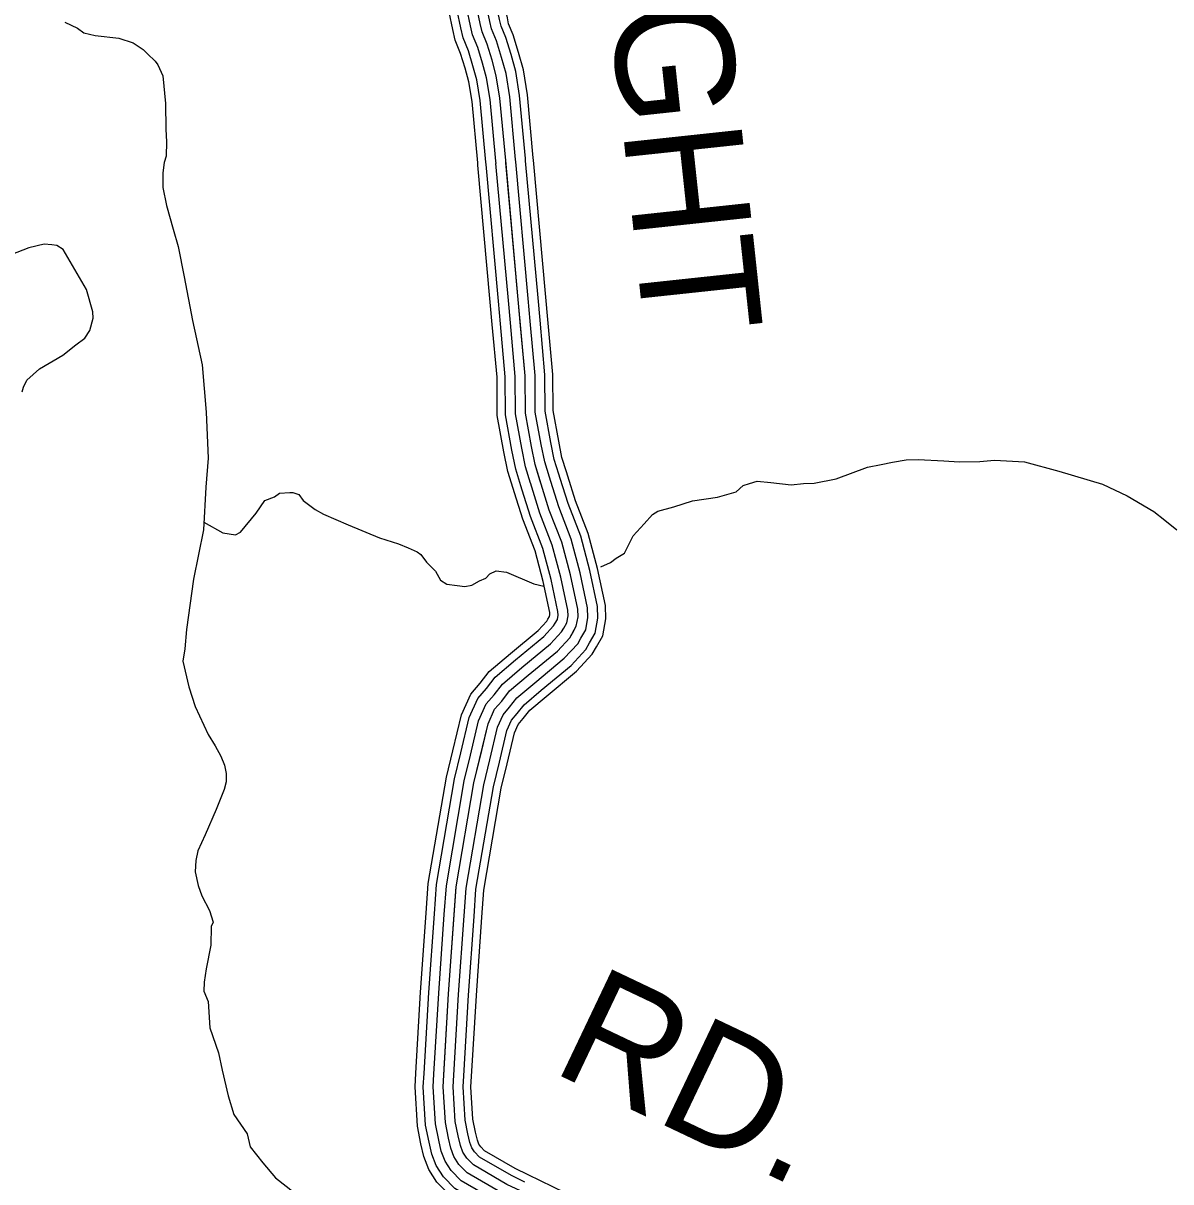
# Model space of a CAD drawing. Extents: x 1551132 to 1791609, y 378168 to 563823.
# Drawn here: x 1687989 to 1691575, y 416977 to 420600 of the extents above; entities that cross this region are included whole.
import ezdxf

# ---------------------------------------------------------------- set-up
doc = ezdxf.new("R2010")
doc.units = 0
for name, color, linetype in [('DESIGN - ROW - Right-of-Way and Easement Labels', 7, 'Continuous'), ('DESIGN - TRANSPORTATION - Text', 7, 'Continuous'), ('SURVEY - PROPERTY - Owners', 7, 'Continuous'), ('SURVEY - TRANSPORTATION - Roads', 7, 'Continuous')]:
    doc.layers.add(name, color=color, linetype=linetype)

msp = doc.modelspace()

# ---------------------------------------------------------------- linework, layer by layer
at = {"layer": 'DESIGN - TRANSPORTATION - Text'}
for points in [[(1688118.705, 420602.839), (1688158.504, 420584.322), (1688178.346, 420570.064), (1688214.261, 420561.605), (1688288.176, 420552.68), (1688332.025, 420538.121), (1688363.8, 420517.704), (1688377.641, 420503.512), (1688401.39, 420481.195), (1688409.248, 420469.078), (1688424.856, 420434.844), (1688433.856, 420348.616), (1688434.923, 420268.506), (1688436.456, 420228.43), (1688435.939, 420184.379), (1688429.706, 420164.428), (1688425.331, 420132.444), (1688424.798, 420086.393), (1688436.148, 420030.175), (1688457.289, 419955.814), (1688472.663, 419901.555), (1688491.571, 419807.202), (1688517.987, 419670.698), (1688548.386, 419532.137), (1688560.661, 419383.791), (1688566.986, 419239.529), (1688559.936, 419149.493), (1688552.369, 419015.415), (1688520.57, 418861.602), (1688498.72, 418703.665), (1688494.021, 418643.646), (1688487.579, 418605.679), (1688506.654, 418525.335), (1688525.928, 418463.017), (1688566.935, 418376.398), (1688588.518, 418340.089), (1688606.151, 418307.829), (1688617.826, 418279.645), (1688623.526, 418253.545), (1688623.226, 418227.511), (1688616.942, 418203.56), (1688592.218, 418141.783), (1688557.277, 418062.106), (1688534.686, 418012.322), (1688528.336, 417982.362), (1688525.919, 417946.345), (1688535.428, 417904.169), (1688547.061, 417871.985), (1688570.527, 417825.633), (1688582.11, 417789.441), (1688575.943, 417775.499), (1688575.268, 417717.439), (1688560.402, 417643.52), (1688553.91, 417601.544), (1688553.585, 417573.51), (1688567.218, 417541.301), (1688572.26, 417459.132), (1688599.359, 417380.697), (1688610.726, 417326.487), (1688629.8, 417246.143), (1688647.125, 417187.858), (1688688.432, 417127.265), (1688697.973, 417087.097), (1688737.397, 417036.546), (1688776.871, 416989.995), (1688834.37, 416945.227)], [(1687985.35, 419447.434), (1687989.508, 419461.409), (1687999.749, 419483.327), (1688040.165, 419518.911), (1688112.697, 419562.129), (1688153.071, 419593.705), (1688181.328, 419615.414), (1688197.603, 419639.256), (1688208.019, 419677.199), (1688206.236, 419697.249), (1688186.97, 419767.584), (1688135.855, 419854.311), (1688114.247, 419892.621), (1688094.364, 419904.871), (1688078.373, 419907.063), (1688054.373, 419909.346), (1688006.208, 419897.888), (1687931.826, 419868.712)], [(1689793.407, 418900.437), (1689823.623, 418913.604), (1689841.789, 418927.396), (1689867.98, 418943.097), (1689894.613, 418996.84), (1689929.062, 419034.457), (1689955.42, 419064.175), (1689971.536, 419073.992), (1690021.71, 419087.384), (1690079.959, 419106.693), (1690158.107, 419117.743), (1690216.33, 419135.052), (1690238.572, 419154.802), (1690258.646, 419160.561), (1690282.737, 419168.278), (1690324.703, 419163.753), (1690388.643, 419156.953), (1690426.701, 419160.486), (1690460.733, 419162.069), (1690528.906, 419175.245), (1690627.371, 419212.079), (1690669.47, 419219.571), (1690705.569, 419227.138), (1690747.668, 419234.63), (1690785.701, 419236.163), (1690865.674, 419231.171), (1690913.656, 419228.571), (1690977.696, 419229.788), (1691023.753, 419233.222), (1691117.718, 419228.055), (1691225.415, 419198.687), (1691361.004, 419158.961), (1691438.594, 419121.96), (1691522.05, 419072.868), (1691555.757, 419046.417), (1691593.415, 419015.908)], [(1688553.719, 419039.382), (1688612.293, 419006.664), (1688652.225, 419000.164), (1688668.325, 419007.973), (1688717.032, 419067.449), (1688743.507, 419107.175), (1688773.648, 419118.817), (1688789.797, 419130.634), (1688821.821, 419132.243), (1688831.83, 419132.118), (1688849.762, 419125.893), (1688863.554, 419107.701), (1688901.236, 419079.2), (1688927.077, 419064.858), (1689004.717, 419031.857), (1689102.273, 418990.598), (1689162.072, 418971.839), (1689191.938, 418959.455), (1689219.804, 418947.096), (1689231.712, 418938.938), (1689249.436, 418914.687), (1689277.119, 418886.312), (1689292.794, 418858.077), (1689312.66, 418845.819), (1689344.617, 418841.419), (1689368.6, 418839.119), (1689390.65, 418842.852), (1689414.816, 418856.569), (1689434.915, 418864.336), (1689447.082, 418878.203), (1689467.198, 418887.962), (1689499.155, 418883.57), (1689584.753, 418846.461), (1689615.561, 418839.21)]]:
    msp.add_lwpolyline(points, dxfattribs=at)
at = {"layer": 'SURVEY - PROPERTY - Owners'}
msp.add_lwpolyline([(1689485.797, 416942.077), (1689376.382, 417005.454), (1689350.641, 417031.796), (1689334.883, 417056.013), (1689325.159, 417082.164), (1689317.501, 417114.307), (1689308.009, 417162.491), (1689301.201, 417274.744), (1689318.334, 417564.994), (1689341.942, 417899.236), (1689397.491, 418225.086), (1689441.507, 418408.857), (1689462.014, 418454.692), (1689484.314, 418480.468), (1689508.68, 418512.235), (1689567.262, 418561.628), (1689658.143, 418636.68), (1689696.626, 418678.298), (1689717.034, 418714.116), (1689722.542, 418744.191), (1689721.617, 418768.15), (1689698.734, 418874.578), (1689671.81, 418977.047), (1689632.861, 419077.658), (1689607.695, 419158.077), (1689588.354, 419220.395), (1689576.946, 419276.622), (1689558.046, 419381), (1689557.296, 419497.186), (1689535.838, 419735.809), (1689496.473, 420170.937), (1689478.548, 420365.442), (1689467.29, 420435.686), (1689453.799, 420483.92), (1689438.324, 420534.172), (1689422.716, 420572.414), (1689416.992, 420598.523), (1689401.734, 420668.808)], dxfattribs=at)
at = {"layer": 'SURVEY - TRANSPORTATION - Roads'}
for points in [[(1689485.797, 416942.077), (1689376.382, 417005.454), (1689350.641, 417031.796), (1689334.883, 417056.013), (1689325.159, 417082.164), (1689317.501, 417114.307), (1689308.009, 417162.491), (1689301.201, 417274.744), (1689318.334, 417564.994), (1689341.942, 417899.236), (1689397.491, 418225.086), (1689441.507, 418408.857), (1689462.014, 418454.692), (1689484.314, 418480.468), (1689508.68, 418512.235), (1689567.262, 418561.628), (1689658.143, 418636.68), (1689696.626, 418678.298), (1689717.034, 418714.116), (1689722.542, 418744.191), (1689721.617, 418768.15), (1689698.734, 418874.578), (1689671.81, 418977.047), (1689632.861, 419077.658), (1689607.695, 419158.077), (1689588.354, 419220.395), (1689576.946, 419276.622), (1689558.046, 419381), (1689557.296, 419497.186), (1689535.838, 419735.809), (1689496.473, 420170.937), (1689478.548, 420365.442), (1689467.29, 420435.686), (1689453.799, 420483.92), (1689438.324, 420534.172), (1689422.716, 420572.414), (1689416.992, 420598.523), (1689401.734, 420668.808)], [(1689466.274, 420160.712), (1689465.607, 420168.112), (1689447.774, 420361.559), (1689436.958, 420429.036), (1689424.058, 420475.178), (1689409.1, 420523.73), (1689393.009, 420563.172), (1689386.701, 420591.915), (1689374.951, 420646.083)], [(1689497.148, 420163.52), (1689496.473, 420170.937), (1689478.548, 420365.442), (1689467.29, 420435.686), (1689453.799, 420483.92), (1689438.324, 420534.172), (1689422.716, 420572.414), (1689416.992, 420598.523), (1689405.242, 420652.658)], [(1689528.022, 420166.329), (1689527.339, 420173.762), (1689509.323, 420369.326), (1689497.623, 420442.336), (1689483.54, 420492.662), (1689467.549, 420544.614), (1689452.424, 420581.656), (1689447.283, 420605.132), (1689435.533, 420659.233)], [(1689558.888, 420169.137), (1689558.213, 420176.596), (1689540.097, 420373.201), (1689527.947, 420448.986), (1689513.289, 420501.396), (1689496.765, 420555.056), (1689482.132, 420590.906), (1689477.565, 420611.74), (1689465.832, 420665.808)], [(1689583.504, 420171.379), (1689582.829, 420178.846), (1689564.63, 420376.293), (1689552.13, 420454.286), (1689537.005, 420508.363), (1689520.064, 420563.372), (1689505.823, 420598.273), (1689501.715, 420617.007), (1689489.982, 420671.05)], [(1689409.792, 420155.57), (1689409.125, 420162.937), (1689391.475, 420354.467), (1689381.476, 420416.868), (1689369.634, 420459.195), (1689355.643, 420504.629), (1689338.652, 420546.255), (1689331.294, 420579.823), (1689319.527, 420634.049)], [(1689435.408, 420157.903), (1689434.733, 420165.279), (1689417, 420357.684), (1689406.633, 420422.385), (1689394.309, 420466.445), (1689379.884, 420513.288), (1689363.301, 420553.922), (1689356.418, 420585.306), (1689344.652, 420639.508)], [(1689454.79, 419657.69), (1689448.482, 419727.925), (1689409.783, 420155.628)], [(1689480.406, 419659.999), (1689474.09, 419730.242), (1689435.391, 420157.953)], [(1689511.281, 419662.774), (1689504.964, 419733.026), (1689466.265, 420160.745)], [(1689542.155, 419665.549), (1689535.838, 419735.809), (1689497.139, 420163.537)], [(1689573.029, 419668.324), (1689566.713, 419738.592), (1689528.014, 420166.329)], [(1689603.903, 419671.099), (1689597.587, 419741.376), (1689558.888, 420169.12)], [(1689628.519, 419673.316), (1689622.203, 419743.601), (1689583.504, 420171.354)], [(1689633.169, 419180.578), (1689618.42, 419228.087), (1689607.386, 419282.464), (1689589.029, 419383.883), (1689588.287, 419498.678), (1689573.029, 419668.341)], [(1689662.777, 419189.761), (1689648.494, 419235.788), (1689637.836, 419288.314), (1689620.011, 419386.767), (1689619.278, 419500.17), (1689603.903, 419671.116)], [(1689686.376, 419197.087), (1689672.468, 419241.921), (1689662.11, 419292.972), (1689644.711, 419389.067), (1689643.986, 419501.353), (1689628.519, 419673.332)], [(1689519.788, 419145.385), (1689503.272, 419198.62), (1689490.798, 419260.08), (1689470.381, 419372.841), (1689469.606, 419492.969), (1689454.79, 419657.707)], [(1689544.346, 419153.01), (1689528.213, 419205.003), (1689516.055, 419264.93), (1689496.081, 419375.233), (1689495.314, 419494.203), (1689480.406, 419660.015)], [(1689573.954, 419162.194), (1689558.288, 419212.704), (1689546.505, 419270.78), (1689527.063, 419378.116), (1689526.305, 419495.694), (1689511.281, 419662.79)], [(1689603.562, 419171.386), (1689588.354, 419220.395), (1689576.946, 419276.622), (1689558.046, 419381), (1689557.296, 419497.186), (1689542.155, 419665.565)], [(1689780.224, 418649.864), (1689799.673, 418683.99), (1689809.565, 418737.975), (1689807.973, 418779.017), (1689783.099, 418894.72), (1689754.441, 419003.807), (1689714.759, 419106.293), (1689690.484, 419183.87), (1689686.385, 419197.095)], [(1689677.951, 418708.14), (1689687.493, 418724.883), (1689691.434, 418746.416), (1689690.743, 418764.267), (1689668.577, 418867.378), (1689642.269, 418967.481), (1689603.586, 419067.425), (1689578.095, 419148.852), (1689573.954, 419162.219)], [(1689704.884, 418692.79), (1689717.034, 418714.116), (1689722.542, 418744.191), (1689721.617, 418768.15), (1689698.734, 418874.578), (1689671.81, 418977.047), (1689632.861, 419077.658), (1689607.695, 419158.077), (1689603.562, 419171.403)], [(1689731.817, 418677.44), (1689746.575, 418703.349), (1689753.649, 418741.966), (1689752.491, 418772.034), (1689728.892, 418881.778), (1689701.351, 418986.614), (1689662.135, 419087.892), (1689637.294, 419167.302), (1689633.169, 419180.586)], [(1689758.749, 418662.098), (1689776.116, 418692.582), (1689784.757, 418739.75), (1689783.365, 418775.917), (1689759.049, 418888.979), (1689730.883, 418996.181), (1689691.418, 419098.134), (1689666.885, 419176.519), (1689662.777, 419189.77)], [(1689628.669, 418736.216), (1689633.444, 418744.583), (1689634.519, 418750.475), (1689634.261, 418757.158), (1689613.394, 418854.203), (1689588.228, 418949.98), (1689550.013, 419048.691), (1689523.947, 419131.985), (1689519.788, 419145.41)], [(1689651.019, 418723.482), (1689657.952, 418735.649), (1689660.327, 418748.633), (1689659.868, 418760.383), (1689638.419, 418860.178), (1689612.736, 418957.914), (1689574.304, 419057.183), (1689548.504, 419139.635), (1689544.346, 419153.035)], [(1689331.101, 418324.455), (1689358.109, 418437.233), (1689387.225, 418502.31), (1689416.291, 418535.902), (1689444.873, 418573.17), (1689511.063, 418628.98), (1689597.745, 418700.565), (1689625.402, 418730.474), (1689628.694, 418736.241)], [(1689356.109, 418318.463), (1689382.558, 418428.916), (1689409.149, 418488.351), (1689436.232, 418519.652), (1689463.581, 418555.303), (1689527.538, 418609.238), (1689615.453, 418681.831), (1689646.285, 418715.174), (1689651.035, 418723.507)], [(1689386.25, 418311.238), (1689412.032, 418418.883), (1689435.582, 418471.526), (1689460.273, 418500.06), (1689486.131, 418533.769), (1689547.404, 418585.429), (1689636.802, 418659.256), (1689671.451, 418696.74), (1689677.96, 418708.149)], [(1689416.399, 418304.021), (1689441.507, 418408.857), (1689462.014, 418454.692), (1689484.314, 418480.468), (1689508.68, 418512.235), (1689567.262, 418561.628), (1689658.143, 418636.68), (1689696.626, 418678.298), (1689704.892, 418692.798)], [(1689446.548, 418296.804), (1689470.981, 418398.832), (1689488.447, 418437.858), (1689508.355, 418460.875), (1689531.23, 418490.701), (1689587.12, 418537.828), (1689679.484, 418614.105), (1689721.8, 418659.856), (1689731.825, 418677.448)], [(1689476.689, 418289.579), (1689500.455, 418388.799), (1689514.88, 418421.033), (1689532.396, 418441.283), (1689553.779, 418469.167), (1689606.986, 418514.019), (1689700.834, 418591.529), (1689746.966, 418641.422), (1689758.749, 418662.089)], [(1689500.73, 418283.821), (1689523.955, 418380.807), (1689535.946, 418407.616), (1689551.562, 418425.658), (1689571.762, 418451.992), (1689622.819, 418495.043), (1689717.85, 418573.529), (1689767.041, 418626.713), (1689780.224, 418649.847)], [(1689248.228, 417817.35), (1689254.752, 417909.719), (1689311.51, 418242.695), (1689331.092, 418324.472)], [(1689273.877, 417815.542), (1689280.31, 417906.644), (1689336.717, 418237.528), (1689356.109, 418318.48)], [(1689304.801, 417813.358), (1689311.126, 417902.944), (1689367.108, 418231.311), (1689386.25, 418311.255)], [(1689335.725, 417811.175), (1689341.942, 417899.236), (1689397.491, 418225.086), (1689416.399, 418304.038)], [(1689366.65, 417808.992), (1689372.758, 417895.527), (1689427.873, 418218.861), (1689446.548, 418296.821)], [(1689397.574, 417806.808), (1689403.574, 417891.827), (1689458.264, 418212.644), (1689476.689, 418289.596)], [(1689422.223, 417805.067), (1689428.14, 417888.869), (1689482.489, 418207.677), (1689500.73, 418283.838)], [(1689215.853, 417317.395), (1689230.803, 417570.669), (1689248.228, 417817.375)], [(1689241.527, 417315.879), (1689256.461, 417569.002), (1689273.877, 417815.558)], [(1689272.468, 417314.054), (1689287.401, 417567.002), (1689304.801, 417813.375)], [(1689303.418, 417312.229), (1689318.334, 417564.994), (1689335.725, 417811.192)], [(1689334.367, 417310.404), (1689349.267, 417562.985), (1689366.65, 417809.008)], [(1689365.308, 417308.578), (1689380.208, 417560.985), (1689397.574, 417806.825)], [(1689389.982, 417307.12), (1689404.865, 417559.385), (1689422.223, 417805.083)], [(1689490.155, 416842.291), (1689444.497, 416864.634), (1689322.034, 416935.56), (1689281.851, 416976.686), (1689256.06, 417016.321), (1689241.077, 417056.613), (1689231.778, 417095.656), (1689220.811, 417151.308), (1689213.328, 417274.678), (1689215.853, 417317.42)], [(1689501.454, 416865.4), (1689456.606, 416887.334), (1689337.967, 416956.053), (1689302.018, 416992.845), (1689279.168, 417027.963), (1689265.727, 417064.105), (1689256.91, 417101.123), (1689246.377, 417154.591), (1689239.094, 417274.694), (1689241.527, 417315.904)], [(1689515.079, 416893.243), (1689471.197, 416914.71), (1689357.175, 416980.753), (1689326.334, 417012.321), (1689307.026, 417041.988), (1689295.443, 417073.139), (1689287.201, 417107.715), (1689277.193, 417158.541), (1689270.143, 417274.719), (1689272.468, 417314.079)], [(1689528.696, 416921.093), (1689485.797, 416942.077), (1689376.382, 417005.454), (1689350.641, 417031.796), (1689334.883, 417056.013), (1689325.159, 417082.164), (1689317.501, 417114.307), (1689308.009, 417162.491), (1689301.201, 417274.744), (1689303.418, 417312.245)], [(1689542.312, 416948.944), (1689500.396, 416969.445), (1689395.59, 417030.155), (1689374.949, 417051.272), (1689362.741, 417070.039), (1689354.875, 417091.189), (1689347.8, 417120.899), (1689338.825, 417166.441), (1689332.259, 417274.769), (1689334.367, 417310.412)], [(1689555.937, 416976.787), (1689514.988, 416996.82), (1689414.798, 417054.855), (1689399.265, 417070.747), (1689390.599, 417084.064), (1689384.591, 417100.223), (1689378.091, 417127.49), (1689369.641, 417170.392), (1689363.308, 417274.794), (1689365.308, 417308.587)], [(1689566.795, 416998.995), (1689526.629, 417018.638), (1689430.106, 417074.547), (1689418.648, 417086.273), (1689412.807, 417095.256), (1689408.282, 417107.423), (1689402.249, 417132.741), (1689394.215, 417173.55), (1689388.074, 417274.811), (1689389.982, 417307.128)], [(1690012.809, 416821.991), (1689919.703, 416845.983), (1689883.004, 416851.917), (1689844.846, 416864.617), (1689720.624, 416923.735), (1689566.786, 416998.995)]]:
    msp.add_lwpolyline(points, dxfattribs=at)

# ---------------------------------------------------------------- texts
at = {"layer": 'DESIGN - ROW - Right-of-Way and Easement Labels'}
for s, height, rotation, p in [('MC KNIGHT', 370.0095, 276.110869, (1689636.821, 422372.337)), ('RD.', 369.9946, 334.549344, (1689633.543, 417324.646))]:
    msp.add_text(s, height=height, rotation=rotation, dxfattribs=at).set_placement(p)

doc.saveas('drawing.dxf')
